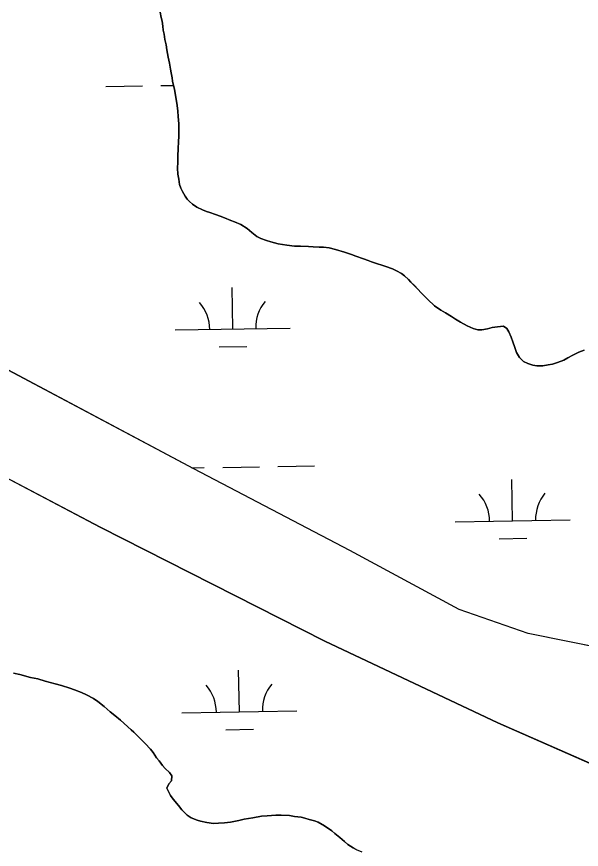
# Model space of a CAD drawing. Extents: x 3887375 to 3925618, y 296674 to 322633.
# Drawn here: x 3921947 to 3922438, y 311566 to 312290 of the extents above; entities that cross this region are included whole.
import ezdxf

# ---------------------------------------------------------------- set-up
doc = ezdxf.new("R2010")
doc.units = 0
doc.layers.add('V-TOPO-SHOR', color=7, linetype='Continuous')
doc.layers.add('V-WETL-SWMP', color=7, linetype='Continuous')

msp = doc.modelspace()

# ---------------------------------------------------------------- linework, layer by layer
at = {"layer": 'V-TOPO-SHOR'}
for points in [[(3923024.96, 312804.78), (3922891.43, 312538.25), (3922743.01, 312224.3), (3922578.92, 311906.35), (3922531.7, 311811.1), (3922511.9, 311764.14), (3922509.65, 311754.29), (3922508.29, 311748.47), (3922506.49, 311744.45), (3922504.24, 311739.98), (3922502, 311737.3), (3922499.31, 311736.85), (3922464.84, 311739.16), (3922391.46, 311754.1), (3922331.51, 311774.82), (3922236.27, 311826.06), (3922100.77, 311897.09), (3921925.48, 311990.14), (3921732.3, 312090.84), (3921597.68, 312149.33), (3921546.69, 312174.06), (3921484.53, 312204.2), (3921425.52, 312243.72)], [(3922132.77, 312113.01), (3922127.43, 312115.31), (3922123.47, 312116.69), (3922119.66, 312118.07), (3922114.63, 312119.92), (3922111.73, 312120.84), (3922108.23, 312122.37), (3922103.35, 312124.67), (3922099.54, 312127.12), (3922096.95, 312129.41), (3922094.82, 312131.55), (3922093.3, 312134.15), (3922090.71, 312138.12), (3922089.5, 312141.18), (3922088.13, 312144.39), (3922087.53, 312148.81), (3922086.78, 312153.39), (3922086.64, 312158.58), (3922086.65, 312163.77), (3922086.81, 312169.1), (3922087.14, 312175.21), (3922087.45, 312181.77), (3922087.61, 312186.04), (3922087.62, 312189.09), (3922087.63, 312193.82), (3922087.64, 312197.02), (3922087.49, 312200.07), (3922087.19, 312203.43), (3922086.75, 312208.01), (3922086.15, 312212.89), (3922085.1, 312220.06), (3922083.89, 312226.93), (3922082.23, 312233.95), (3922081.77, 312237.01), (3922081.02, 312241.43), (3922080.27, 312244.64), (3922079.51, 312249.82), (3922078.46, 312254.86), (3922077.25, 312261.43), (3922076.65, 312265.54), (3922075.59, 312270.28), (3922074.84, 312274.86), (3922074.08, 312278.52), (3922073.63, 312281.88), (3922073.03, 312286.3), (3922072.28, 312289.51), (3922071.52, 312293.93)], [(3922440.09, 312000.36), (3922435.51, 311998.54), (3922430.47, 311995.81), (3922425.89, 311993.53), (3922422.68, 311991.71), (3922417.03, 311989.58), (3922412.6, 311988.22), (3922408.79, 311987.47), (3922404.21, 311986.71), (3922399.18, 311986.72), (3922395.52, 311987.34), (3922391.1, 311988.57), (3922387.44, 311990.56), (3922383.94, 311993.93), (3922381.5, 311998.2), (3922379.99, 312002.63), (3922378.17, 312007.52), (3922376.65, 312011.64), (3922374.83, 312016.22), (3922373.01, 312019.27), (3922369.96, 312021.11), (3922364.77, 312020.66), (3922360.19, 312019.91), (3922356.22, 312018.85), (3922351.34, 312018.1), (3922347.68, 312018.11), (3922343.71, 312019.19), (3922338.53, 312021.33), (3922332.59, 312024.55), (3922328.17, 312027.31), (3922324.82, 312029.6), (3922319.48, 312032.66), (3922315.52, 312034.96), (3922310.04, 312038.94), (3922304.25, 312044.29), (3922301.97, 312046.59), (3922298.77, 312049.95), (3922295.27, 312053.62), (3922292.84, 312056.07), (3922289.34, 312059.43), (3922287.36, 312061.72), (3922284.01, 312064.93), (3922281.42, 312066.92), (3922276.85, 312069.37), (3922273.5, 312071.06), (3922267.85, 312073.05), (3922264.2, 312074.28), (3922260.38, 312075.36), (3922255.35, 312077.2), (3922252.46, 312078.27), (3922248.34, 312079.81), (3922241.63, 312082.11), (3922237.82, 312083.34), (3922231.88, 312085.34), (3922223.95, 312087.64), (3922218.46, 312089.18), (3922213.43, 312089.8), (3922209.61, 312089.81), (3922204.42, 312090.12), (3922200.31, 312090.29), (3922193.44, 312090.76), (3922188.25, 312090.77), (3922181.7, 312091.55), (3922177.73, 312092.17), (3922173.92, 312092.78), (3922167.82, 312094.32), (3922164.01, 312095.55), (3922158.98, 312097.39), (3922155.47, 312099.08), (3922151.06, 312102.6), (3922147.09, 312105.96), (3922141.61, 312109.64), (3922135.97, 312111.94), (3922132.77, 312113.01)], [(3923362.72, 311179.01), (3923161.37, 311275.55), (3922898.23, 311401.94), (3922688.12, 311514.36), (3922509.14, 311613.14), (3922365.12, 311676.36), (3922214.56, 311747.5), (3922019.33, 311846.61), (3921898.41, 311909.93), (3921722.38, 311994.09), (3921643.31, 312035.11)], [(3921943.8, 311719.56), (3921949.35, 311718.34), (3921958.75, 311715.91), (3921965.02, 311714.69), (3921971.29, 311712.75), (3921980.21, 311710.32), (3921985.51, 311708.86), (3921992.75, 311706.67), (3921996.84, 311705.22), (3922003.11, 311702.79), (3922007.2, 311700.85), (3922013.47, 311697.46), (3922017.08, 311695.04), (3922022.62, 311690.68), (3922027.92, 311686.09), (3922032.01, 311682.7), (3922036.83, 311678.59), (3922046.22, 311670.37), (3922048.38, 311668.2), (3922052.47, 311664.33), (3922058.49, 311658.53), (3922063.06, 311653.45), (3922065.23, 311650.55), (3922068.36, 311645.96), (3922070.52, 311643.3), (3922073.41, 311639.44), (3922075.81, 311636.78), (3922079.67, 311633.15), (3922081.59, 311630.49), (3922081.34, 311625.91), (3922078.92, 311623.26), (3922077.23, 311619.65)], [(3922077.23, 311619.65), (3922080.35, 311613.37), (3922082.75, 311609.99), (3922087.32, 311604.43), (3922090.21, 311600.8), (3922095.02, 311596.21), (3922098.4, 311593.79), (3922103.7, 311591.85), (3922106.59, 311590.88), (3922111.9, 311589.9), (3922117.68, 311588.92), (3922122.27, 311589.16), (3922127.33, 311589.39), (3922132.64, 311590.1), (3922139.88, 311591.53), (3922144.47, 311592.73), (3922151.95, 311593.92), (3922159.43, 311595.35), (3922164.49, 311595.58), (3922171.97, 311596.04), (3922176.8, 311596.27), (3922183.79, 311595.78), (3922188.13, 311595.05), (3922193.92, 311594.31), (3922197.3, 311593.58), (3922201.15, 311592.36), (3922205.73, 311591.15), (3922208.87, 311590.18), (3922214.41, 311587.03), (3922220.67, 311582.67), (3922223.32, 311580.26), (3922227.65, 311576.63), (3922231.75, 311573.24), (3922234.64, 311570.82), (3922239.21, 311567.92), (3922241.86, 311566.46), (3922246.93, 311564.28)]]:
    msp.add_lwpolyline(points, dxfattribs=at)
at = {"layer": 'V-WETL-SWMP'}
for p, q in [((3922071.52, 312293.93), (3922072.28, 312289.51)), ((3922072.28, 312289.51), (3922073.03, 312286.3)), ((3922073.03, 312286.3), (3922073.64, 312281.88)), ((3922073.64, 312281.88), (3922074.08, 312278.52)), ((3922074.08, 312278.52), (3922074.84, 312274.86)), ((3922074.84, 312274.86), (3922075.59, 312270.28)), ((3922075.59, 312270.28), (3922076.65, 312265.54)), ((3922076.65, 312265.54), (3922077.25, 312261.42)), ((3922077.25, 312261.42), (3922078.46, 312254.86)), ((3922078.46, 312254.86), (3922079.52, 312249.82)), ((3922079.52, 312249.82), (3922080.27, 312244.64)), ((3922080.27, 312244.64), (3922081.02, 312241.43)), ((3922081.02, 312241.43), (3922081.78, 312237.01)), ((3922081.78, 312237.01), (3922082.23, 312233.95)), ((3922082.23, 312233.95), (3922083.89, 312226.93)), ((3922024.11, 312229.44), (3922056.1, 312229.99)), ((3922072.1, 312230.26), (3922083.06, 312230.45)), ((3922083.89, 312226.93), (3922085.1, 312220.06)), ((3922085.1, 312220.06), (3922086.15, 312212.89)), ((3922086.15, 312212.89), (3922086.75, 312208.01)), ((3922086.75, 312208.01), (3922087.2, 312203.43)), ((3922087.2, 312203.43), (3922087.49, 312200.07)), ((3922087.49, 312200.07), (3922087.64, 312197.02)), ((3922087.63, 312193.82), (3922087.62, 312189.09)), ((3922087.64, 312197.02), (3922087.63, 312193.82)), ((3922087.62, 312186.04), (3922087.45, 312181.76)), ((3922087.62, 312189.09), (3922087.62, 312186.04)), ((3922087.45, 312181.76), (3922087.13, 312175.21)), ((3922086.82, 312169.1), (3922086.65, 312163.76)), ((3922087.13, 312175.21), (3922086.82, 312169.1)), ((3922086.65, 312163.76), (3922086.64, 312158.58)), ((3922086.64, 312158.58), (3922086.78, 312153.39)), ((3922086.78, 312153.39), (3922087.54, 312148.81)), ((3922087.54, 312148.81), (3922088.14, 312144.39)), ((3922088.14, 312144.39), (3922089.5, 312141.18)), ((3922089.5, 312141.18), (3922090.71, 312138.12)), ((3922090.71, 312138.12), (3922093.3, 312134.15)), ((3922093.3, 312134.15), (3922094.82, 312131.55)), ((3922094.82, 312131.55), (3922096.95, 312129.41)), ((3922096.95, 312129.41), (3922099.54, 312127.12)), ((3922099.54, 312127.12), (3922103.35, 312124.67)), ((3922103.35, 312124.67), (3922108.23, 312122.37)), ((3922108.23, 312122.37), (3922111.73, 312120.84)), ((3922111.73, 312120.84), (3922114.63, 312119.92)), ((3922114.63, 312119.92), (3922119.66, 312118.07)), ((3922119.66, 312118.07), (3922123.47, 312116.69)), ((3922123.47, 312116.69), (3922127.43, 312115.31)), ((3922127.43, 312115.31), (3922132.77, 312113.01)), ((3922132.77, 312113.01), (3922135.97, 312111.94)), ((3922135.97, 312111.94), (3922141.61, 312109.64)), ((3922141.61, 312109.64), (3922147.09, 312105.96)), ((3922147.09, 312105.96), (3922151.05, 312102.6)), ((3922151.05, 312102.6), (3922155.47, 312099.08)), ((3922155.47, 312099.08), (3922158.98, 312097.39)), ((3922158.98, 312097.39), (3922164.01, 312095.55)), ((3922164.01, 312095.55), (3922167.82, 312094.32)), ((3922167.82, 312094.32), (3922173.92, 312092.78)), ((3922173.92, 312092.78), (3922177.73, 312092.17)), ((3922177.73, 312092.17), (3922181.7, 312091.55)), ((3922181.7, 312091.55), (3922188.25, 312090.77)), ((3922188.25, 312090.77), (3922193.44, 312090.76)), ((3922193.44, 312090.76), (3922200.31, 312090.29)), ((3922200.31, 312090.29), (3922204.42, 312090.12)), ((3922204.42, 312090.12), (3922209.61, 312089.81)), ((3922209.61, 312089.81), (3922213.43, 312089.8)), ((3922213.43, 312089.8), (3922218.46, 312089.18)), ((3922218.46, 312089.18), (3922223.95, 312087.64)), ((3922223.95, 312087.64), (3922231.88, 312085.34)), ((3922231.88, 312085.34), (3922237.82, 312083.34)), ((3922237.82, 312083.34), (3922241.63, 312082.11)), ((3922241.63, 312082.11), (3922248.34, 312079.81)), ((3922248.34, 312079.81), (3922252.46, 312078.27)), ((3922252.46, 312078.27), (3922255.35, 312077.2)), ((3922255.35, 312077.2), (3922260.38, 312075.36)), ((3922260.38, 312075.36), (3922264.2, 312074.28)), ((3922264.2, 312074.28), (3922267.85, 312073.05)), ((3922267.85, 312073.05), (3922273.49, 312071.06)), ((3922273.49, 312071.06), (3922276.85, 312069.37)), ((3922276.85, 312069.37), (3922281.42, 312066.92)), ((3922281.42, 312066.92), (3922284.01, 312064.93)), ((3922284.01, 312064.93), (3922287.36, 312061.72)), ((3922287.36, 312061.72), (3922289.34, 312059.43)), ((3922134.58, 312018.7), (3922133.97, 312054.69)), ((3922289.34, 312059.43), (3922292.84, 312056.06)), ((3922292.84, 312056.06), (3922295.27, 312053.62)), ((3922295.27, 312053.62), (3922298.77, 312049.95)), ((3922298.77, 312049.95), (3922301.97, 312046.59)), ((3922301.97, 312046.59), (3922304.25, 312044.29)), ((3922304.25, 312044.29), (3922310.04, 312038.94)), ((3922310.04, 312038.94), (3922315.52, 312034.96)), ((3922315.52, 312034.96), (3922319.48, 312032.66)), ((3922319.48, 312032.66), (3922324.82, 312029.6)), ((3922324.82, 312029.6), (3922328.17, 312027.31)), ((3922328.17, 312027.31), (3922332.59, 312024.55)), ((3922332.59, 312024.55), (3922338.53, 312021.33)), ((3922084.59, 312017.84), (3922184.58, 312019.56)), ((3922338.53, 312021.33), (3922343.71, 312019.19)), ((3922343.71, 312019.19), (3922347.68, 312018.11)), ((3922347.68, 312018.11), (3922351.34, 312018.1)), ((3922351.34, 312018.1), (3922356.22, 312018.85)), ((3922356.22, 312018.85), (3922360.19, 312019.91)), ((3922360.19, 312019.91), (3922364.77, 312020.67)), ((3922364.77, 312020.67), (3922369.96, 312021.11)), ((3922369.96, 312021.11), (3922373.01, 312019.27)), ((3922373.01, 312019.27), (3922374.83, 312016.22)), ((3922374.83, 312016.22), (3922376.65, 312011.64)), ((3922376.65, 312011.64), (3922378.17, 312007.52)), ((3922122.85, 312003.06), (3922146.85, 312003.47)), ((3922378.17, 312007.52), (3922379.99, 312002.63)), ((3922379.99, 312002.63), (3922381.5, 311998.2)), ((3922381.5, 311998.2), (3922383.94, 311993.93)), ((3922425.89, 311993.53), (3922430.47, 311995.81)), ((3922430.47, 311995.81), (3922435.51, 311998.54)), ((3922435.51, 311998.54), (3922440.09, 312000.36)), ((3922100.77, 311897.09), (3921925.48, 311990.14)), ((3922383.94, 311993.93), (3922387.44, 311990.56)), ((3922387.44, 311990.56), (3922391.1, 311988.57)), ((3922391.1, 311988.57), (3922395.52, 311987.34)), ((3922404.21, 311986.71), (3922408.79, 311987.47)), ((3922408.79, 311987.47), (3922412.61, 311988.22)), ((3922412.61, 311988.22), (3922417.03, 311989.58)), ((3922417.03, 311989.58), (3922422.68, 311991.71)), ((3922422.68, 311991.71), (3922425.89, 311993.53)), ((3922395.52, 311987.34), (3922399.18, 311986.72)), ((3922399.18, 311986.72), (3922404.21, 311986.71)), ((3921898.41, 311909.93), (3922019.33, 311846.61)), ((3922099.06, 311898), (3922109.8, 311898.18)), ((3922236.27, 311826.06), (3922100.77, 311897.09)), ((3922125.8, 311898.46), (3922157.8, 311899.01)), ((3922173.8, 311899.28), (3922205.79, 311899.83)), ((3922377.95, 311852.04), (3922377.33, 311888.03)), ((3922327.96, 311851.18), (3922427.94, 311852.89)), ((3922019.33, 311846.61), (3922214.56, 311747.5)), ((3922366.22, 311836.4), (3922390.22, 311836.81)), ((3922331.51, 311774.82), (3922236.27, 311826.06)), ((3922391.46, 311754.1), (3922331.51, 311774.82)), ((3922464.84, 311739.17), (3922391.46, 311754.1)), ((3922214.56, 311747.5), (3922365.12, 311676.36)), ((3922140.29, 311686.07), (3922139.68, 311722.07)), ((3921949.35, 311718.34), (3921943.8, 311719.56)), ((3921958.75, 311715.91), (3921949.35, 311718.34)), ((3921965.02, 311714.69), (3921958.75, 311715.91)), ((3921971.29, 311712.75), (3921965.02, 311714.69)), ((3921980.21, 311710.32), (3921971.29, 311712.75)), ((3921985.51, 311708.86), (3921980.21, 311710.32)), ((3921992.74, 311706.67), (3921985.51, 311708.86)), ((3921996.84, 311705.22), (3921992.74, 311706.67)), ((3922003.11, 311702.79), (3921996.84, 311705.22)), ((3922007.2, 311700.85), (3922003.11, 311702.79)), ((3922013.47, 311697.46), (3922007.2, 311700.85)), ((3922017.08, 311695.04), (3922013.47, 311697.46)), ((3922022.62, 311690.69), (3922017.08, 311695.04)), ((3922027.92, 311686.09), (3922022.62, 311690.69)), ((3922032.01, 311682.7), (3922027.92, 311686.09)), ((3922090.3, 311685.21), (3922190.29, 311686.93)), ((3922036.83, 311678.59), (3922032.01, 311682.7)), ((3922046.22, 311670.37), (3922036.83, 311678.59)), ((3922365.12, 311676.36), (3922509.14, 311613.14)), ((3922048.38, 311668.2), (3922046.22, 311670.37)), ((3922128.56, 311670.44), (3922152.56, 311670.85)), ((3922052.48, 311664.33), (3922048.38, 311668.2)), ((3922058.49, 311658.53), (3922052.48, 311664.33)), ((3922063.06, 311653.45), (3922058.49, 311658.53)), ((3922065.23, 311650.55), (3922063.06, 311653.45)), ((3922068.36, 311645.96), (3922065.23, 311650.55)), ((3922070.52, 311643.3), (3922068.36, 311645.96)), ((3922073.41, 311639.44), (3922070.52, 311643.3)), ((3922075.81, 311636.78), (3922073.41, 311639.44)), ((3922079.67, 311633.15), (3922075.81, 311636.78)), ((3922081.59, 311630.49), (3922079.67, 311633.15)), ((3922078.92, 311623.26), (3922081.34, 311625.91)), ((3922081.34, 311625.91), (3922081.59, 311630.49)), ((3922077.22, 311619.65), (3922078.92, 311623.26)), ((3922080.35, 311613.37), (3922077.22, 311619.65)), ((3922082.75, 311609.99), (3922080.35, 311613.37)), ((3922087.32, 311604.43), (3922082.75, 311609.99)), ((3922090.21, 311600.8), (3922087.32, 311604.43)), ((3922095.02, 311596.21), (3922090.21, 311600.8)), ((3922098.4, 311593.79), (3922095.02, 311596.21)), ((3922103.7, 311591.85), (3922098.4, 311593.79)), ((3922106.59, 311590.88), (3922103.7, 311591.85)), ((3922111.9, 311589.9), (3922106.59, 311590.88)), ((3922117.68, 311588.92), (3922111.9, 311589.9)), ((3922127.33, 311589.39), (3922122.27, 311589.16)), ((3922132.64, 311590.1), (3922127.33, 311589.39)), ((3922139.88, 311591.53), (3922132.64, 311590.1)), ((3922144.47, 311592.73), (3922139.88, 311591.53)), ((3922151.95, 311593.92), (3922144.47, 311592.73)), ((3922159.43, 311595.35), (3922151.95, 311593.92)), ((3922164.49, 311595.58), (3922159.43, 311595.35)), ((3922171.97, 311596.04), (3922164.49, 311595.58)), ((3922176.8, 311596.27), (3922171.97, 311596.04)), ((3922183.79, 311595.78), (3922176.8, 311596.27)), ((3922188.13, 311595.04), (3922183.79, 311595.78)), ((3922193.92, 311594.31), (3922188.13, 311595.04)), ((3922197.3, 311593.58), (3922193.92, 311594.31)), ((3922201.15, 311592.36), (3922197.3, 311593.58)), ((3922205.73, 311591.15), (3922201.15, 311592.36)), ((3922208.87, 311590.17), (3922205.73, 311591.15)), ((3922214.41, 311587.03), (3922208.87, 311590.17)), ((3922122.27, 311589.16), (3922117.68, 311588.92)), ((3922220.67, 311582.67), (3922214.41, 311587.03)), ((3922223.32, 311580.25), (3922220.67, 311582.67)), ((3922227.65, 311576.63), (3922223.32, 311580.25)), ((3922231.75, 311573.24), (3922227.65, 311576.63)), ((3922234.64, 311570.82), (3922231.75, 311573.24)), ((3922239.21, 311567.92), (3922234.64, 311570.82)), ((3922241.86, 311566.46), (3922239.21, 311567.92))]:
    msp.add_line(p, q, dxfattribs=at)
for centre, start, end in [((3922079.34, 312018.22), 0.21154, 41.7552), ((3922189.81, 312020.12), 140.21154, 181.75519), ((3922322.71, 311851.56), 0.21154, 41.7552), ((3922433.18, 311853.46), 140.21154, 181.75519), ((3922085.05, 311685.6), 0.21154, 41.7552), ((3922195.52, 311687.49), 140.21154, 181.75519)]:
    msp.add_arc(centre, 35.25, start, end, dxfattribs=at)

doc.saveas('drawing.dxf')
